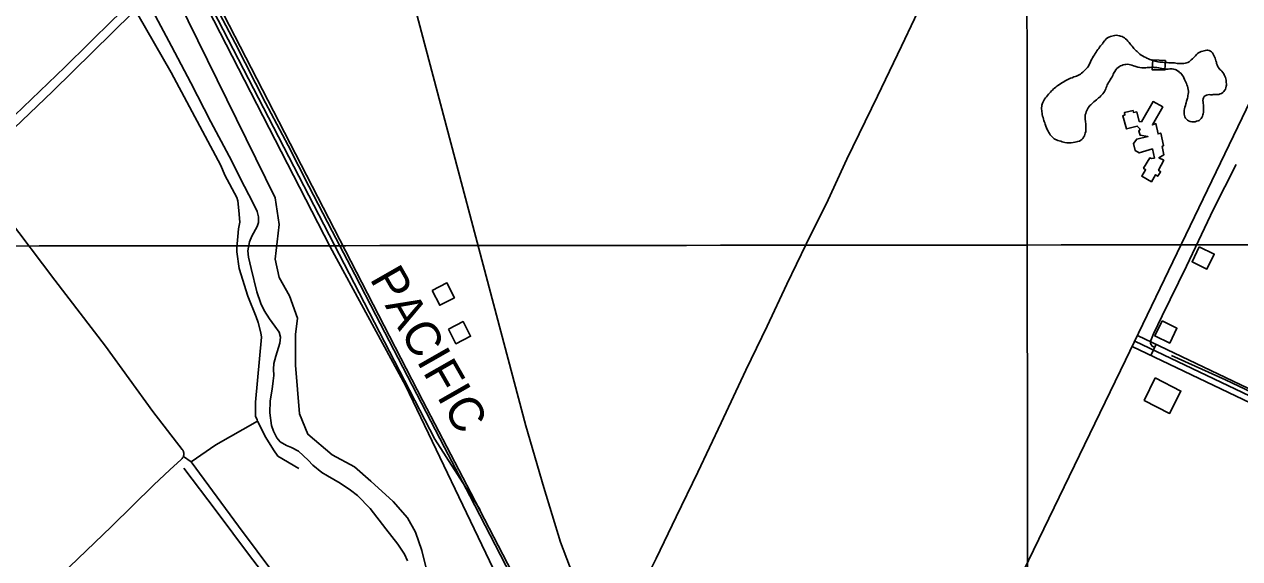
# Model space of a CAD drawing. Extents: x 3297772 to 3335630, y 634068 to 659439.
# Drawn here: x 3315244 to 3318176, y 641733 to 643022 of the extents above; entities that cross this region are included whole.
import ezdxf

# ---------------------------------------------------------------- set-up
doc = ezdxf.new("R2010")
doc.units = 0
for name, color, linetype in [('V-BLDG-OTLN', 7, 'Continuous'), ('V-BRDG-OTLN', 7, 'Continuous'), ('V-DTCH-CNTR', 7, 'Continuous'), ('V-GRID-MAJR', 7, 'Continuous'), ('V-RAIL-IDEN', 7, 'Continuous'), ('V-RAIL-TRAK', 7, 'Continuous'), ('V-ROAD-CNTR', 7, 'Continuous'), ('V-SITE-VEGE', 7, 'Continuous'), ('V-TOPO-SHOR', 7, 'Continuous')]:
    doc.layers.add(name, color=color, linetype=linetype)

msp = doc.modelspace()

# ---------------------------------------------------------------- linework, layer by layer
at = {"layer": 'V-BLDG-OTLN'}
for points in [[(3317939.093, 642786.77), (3317967.091, 642835.9400000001), (3317990.116, 642822.823), (3317965.2970000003, 642779.557), (3317973.9250000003, 642782.5), (3317978.971, 642757.867), (3317985.48, 642759.708), (3317992.3710000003, 642729.4940000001), (3317989.115, 642727.644), (3317992.779, 642707.1950000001), (3317981.148, 642700.256), (3317992.7460000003, 642694.186), (3317980.143, 642670.063), (3317985.242, 642666.333), (3317978.2460000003, 642655.665), (3317973.147, 642659.397), (3317962.882, 642642.232), (3317939.691, 642655.764), (3317949.021, 642671.535), (3317943.92, 642674.8), (3317958.848, 642699.849), (3317963.49, 642698.442), (3317969.997, 642699.355), (3317965.407, 642721.664), (3317933.792, 642711.9890000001), (3317924.052, 642717.589), (3317919.915, 642734.7880000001), (3317927.3740000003, 642745.454), (3317954.3340000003, 642751.426), (3317935.7600000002, 642754.725), (3317932.5330000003, 642764.023), (3317935.7970000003, 642769.589), (3317928.846, 642776.5750000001), (3317902.8140000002, 642769.6730000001), (3317893.6040000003, 642801.7490000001), (3317899.183, 642803.594), (3317897.805, 642809.171), (3317918.721, 642814.23), (3317919.6410000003, 642809.583), (3317927.542, 642810.955), (3317933.522, 642787.712)], [(3318078.5398055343, 642485.3310026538), (3318061.063840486, 642449.3510746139), (3318097.0447685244, 642431.875109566), (3318114.519733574, 642467.8560376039)], [(3316227.774507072, 642380.3022127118), (3316245.856470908, 642344.622284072), (3316281.536399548, 642362.705247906), (3316263.453435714, 642398.384176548)], [(3316266.747429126, 642287.174398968), (3316284.829392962, 642251.4944703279), (3316320.509321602, 642269.5774341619), (3316302.426357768, 642305.256362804)], [(3317988.51698558, 642306.5483602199), (3317971.041020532, 642270.56843218), (3318007.0219485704, 642253.0924671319), (3318024.4969136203, 642289.07339517)], [(3317971.664, 642169.337), (3318034.173, 642137.513), (3318006.8140000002, 642083.7760000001), (3317945.6950000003, 642114.889)]]:
    msp.add_lwpolyline(points, close=True, dxfattribs=at)
at = {"layer": 'V-BRDG-OTLN'}
msp.add_lwpolyline([(3317996.903, 642934.894), (3317995.449, 642912.104), (3317964.7460000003, 642912.6460000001), (3317966.671, 642936.831)], close=True, dxfattribs=at)
at = {"layer": 'V-DTCH-CNTR'}
for points in [[(3315111.478, 642649.855), (3315134.897, 642688.726), (3315144.49, 642700.762), (3315312.469, 642860.752), (3315505.1, 643050.149)], [(3315517.199, 643045.953), (3315597.872, 642905.929), (3315718.037, 642681.726), (3315727.21, 642658.666), (3315756.258, 642604.316), (3315758.861, 642596.183), (3315761.286, 642573.203), (3315763.646, 642544.823), (3315760.752, 642528.659), (3315756.1520000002, 642482.812), (3315756.037, 642473.363), (3315762.3000000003, 642432.785), (3315783.1040000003, 642366.383), (3315802.752, 642316.1950000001), (3315807.991, 642302.631), (3315814.448, 642278.254), (3315815.669, 642267.438), (3315801.64, 642111), (3315801.234, 642077.253), (3315805.171, 642067.754), (3315806.549, 642065.004), (3315826.265, 642025.649), (3315844.808, 641995.726), (3315855.429, 641980.7490000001), (3315906.367, 641950.436)], [(3315594.47, 641947.731), (3315621.805, 641972.51), (3315623.2260000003, 641973.618), (3315624.517, 641974.879), (3315625.653, 641976.278), (3315626.628, 641977.796), (3315627.4250000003, 641979.414), (3315628.035, 641981.111), (3315628.451, 641982.867), (3315628.666, 641984.656), (3315628.678, 641986.461), (3315628.488, 641988.253), (3315628.097, 641990.014), (3315627.511, 641991.72), (3315626.737, 641993.348), (3315625.784, 641994.878), (3315624.666, 641996.2930000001), (3315553.994, 642088.556), (3315439.683, 642245.7170000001), (3315317.028, 642404.908), (3315200.755, 642559.52)], [(3315646.176, 641967.0380000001), (3315706.072, 642008.172), (3315806.549, 642065.004)], [(3315627.4250000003, 641979.414), (3315646.176, 641967.0380000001), (3315760.418, 641811.76), (3315938.465, 641573.365)], [(3315184.311, 641547.617), (3315312.2970000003, 641675.071), (3315454.008, 641810.601), (3315556.318, 641911.424), (3315594.47, 641947.731)]]:
    msp.add_lwpolyline(points, dxfattribs=at)
at = {"layer": 'V-GRID-MAJR'}
for points in [[(3317666.393, 639462.602), (3317663.311, 642489.822), (3317657.139, 648551.165), (3317650.968, 654612.532), (3317647.879, 657646.666)], [(3301879.038, 642477.1950000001), (3307140.4620000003, 642480.638), (3312401.887, 642484.8470000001), (3317663.311, 642489.822), (3322924.734, 642495.561), (3328186.156, 642502.066), (3333447.577, 642509.336), (3333447.578, 642509.336)]]:
    msp.add_spline(points, degree=3, dxfattribs=at)
at = {"layer": 'V-RAIL-TRAK'}
msp.add_lwpolyline([(3316443.913, 641641.834), (3316379.606, 641766.452), (3316318.1580000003, 641884.843), (3316257.181, 642001.319), (3316201.926, 642108.204), (3316145.714, 642216.529), (3316091.889, 642320.541), (3316040.918, 642418.8), (3315986.613, 642523.289), (3315930.404, 642631.6140000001), (3315880.392, 642729.87), (3315825.6040000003, 642832.926), (3315752.252, 642976.718), (3315686.037, 643103.737)], dxfattribs=at)
at = {"layer": 'V-ROAD-CNTR'}
msp.add_line((3317974.666013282, 642250.2794727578), (3317961.74203913, 642223.2055269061), dxfattribs=at)
for points in [[(3316343.547275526, 641851.4472704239), (3316233.951494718, 642021.276930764), (3315602.250758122, 643244.7624837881), (3315104.5377535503, 644203.123567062), (3314878.9642046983, 644639.869693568), (3314668.155626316, 645044.6938839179), (3314541.090880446, 645295.7803817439), (3314400.346161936, 645563.5178462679), (3314262.343437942, 645829.4393144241), (3314167.6996272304, 646014.5849441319), (3314033.2068962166, 646275.131423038)], [(3319670.651621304, 645880.7592117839), (3318994.891972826, 644472.833027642), (3318285.602391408, 643011.8739495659), (3317900.7891610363, 642211.941549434), (3317247.2254681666, 640864.1072451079), (3317219.56352349, 640803.6913659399), (3317209.374543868, 640778.2514168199), (3317196.566569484, 640737.0594992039), (3317177.962606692, 640691.7795897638), (3317164.8026330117, 640664.438644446), (3317149.40366381, 640643.4926863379), (3317134.6436933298, 640627.5557182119), (3317086.8487889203, 640595.0617832)], [(3314291.0513805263, 645810.8713515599), (3314532.586897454, 645348.2232768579), (3314722.492517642, 644984.3700045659), (3314911.7591391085, 644615.505742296), (3315083.1087964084, 644279.0864151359), (3315123.83771495, 644211.700549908), (3315381.190200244, 643713.719545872), (3315604.5787534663, 643279.797413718), (3316205.27055208, 642113.9877453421), (3316321.03532055, 641892.3031887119), (3316475.5160115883, 641594.6297840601), (3316530.45490171, 641494.3139846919), (3316908.13414635, 640765.8594416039), (3317235.23849214, 640123.0717271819), (3317563.4408357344, 639492.72898787), (3317577.543807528, 639465.5300422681)], [(3316169.6106233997, 643125.7337218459), (3316453.89005484, 642053.7308658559), (3316496.705969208, 641904.6621639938), (3316537.1098884, 641773.413426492), (3316574.288814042, 641676.1166210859), (3316620.77972106, 641558.1028571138), (3316706.666549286, 641337.8252976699), (3316799.311363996, 641133.6487060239), (3316888.9321847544, 640959.5700541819), (3316953.5090556, 640835.8283016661), (3317142.2096781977, 640495.098983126), (3317527.9329067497, 639808.424356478)], [(3318649.773663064, 641911.4091504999), (3317923.0811164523, 642258.281456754)], [(3317929.543103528, 642271.8184296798), (3318372.570007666, 642060.3481206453)], [(3317916.6191293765, 642244.7444838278), (3318630.272702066, 641904.0961651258)]]:
    msp.add_lwpolyline(points, dxfattribs=at)
at = {"layer": 'V-SITE-VEGE'}
for points in [[(3315598.362, 643232.714), (3315981.534, 642485.483), (3316163.296, 642151.196), (3316384.357, 641689.091)], [(3316212.4220000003, 641713.671), (3316202.595, 641752.9990000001), (3316187.86, 641797.2440000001), (3316168.2090000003, 641831.654), (3316133.822, 641870.982), (3316079.7830000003, 641920.142), (3316040.484, 641954.555), (3315986.447, 641984.05), (3315927.498, 642033.21), (3315907.847, 642082.371), (3315898.023, 642200.356), (3315898.023, 642274.094), (3315902.934, 642313.422), (3315883.286, 642367.497), (3315858.722, 642411.742), (3315848.898, 642455.983), (3315858.722, 642539.558), (3315848.898, 642603.466), (3315568.887, 643173.721)]]:
    msp.add_lwpolyline(points, dxfattribs=at)
at = {"layer": 'V-TOPO-SHOR'}
for points in [[(3317422.9, 643102.359), (3317360.369, 642969.603), (3317301.882, 642848.876), (3317228.267, 642696.586), (3317183.381, 642598.897), (3317129.9420000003, 642491.696), (3317083.555, 642395.012), (3317035.648, 642293.818), (3316984.223, 642188.1190000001), (3316925.216, 642060.873), (3316868.74, 641942.1460000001), (3316816.305, 641834.444), (3316768.4, 641733.752), (3316735.637, 641669.133), (3316708.916, 641615.533), (3316694.812, 641590.992), (3316689.272, 641582.48), (3316683.74, 641576.977), (3316668.186, 641570.068)], [(3314139.489, 641738.976), (3314360.0810000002, 641954.455), (3314571.918, 642162.226), (3314784.095, 642371.286), (3314899.25, 642487.715), (3314921.989, 642510.706), (3315041.177, 642628.345), (3315200.935, 642783.354), (3315341.3680000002, 642918.858), (3315458.9220000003, 643034.9), (3315509.636, 643081.854), (3315518.7600000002, 643087.2440000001), (3315526.217, 643088.449), (3315533.633, 643089.223)], [(3315547.6040000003, 643065.556), (3315598.884, 642969.556)], [(3317797.807, 642907.057), (3317800.3200000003, 642909.56), (3317803.591, 642912.81), (3317806.106, 642915.5650000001), (3317808.369, 642918.317), (3317810.886, 642921.569), (3317813.151, 642925.076), (3317814.412, 642927.83), (3317816.176, 642931.338), (3317817.941, 642935.346), (3317819.203, 642938.101), (3317820.716, 642941.609), (3317823.485, 642945.113), (3317825.498, 642948.367), (3317827.262, 642951.6240000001), (3317829.2770000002, 642954.878), (3317831.544, 642958.384), (3317833.809, 642961.389), (3317835.8200000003, 642963.8910000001), (3317838.083, 642966.644), (3317840.35, 642969.898), (3317842.613, 642972.4010000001), (3317844.627, 642975.403), (3317846.892, 642978.659), (3317849.409, 642981.914), (3317851.4220000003, 642984.164), (3317853.685, 642986.919), (3317857.201, 642989.4180000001), (3317860.468, 642991.414), (3317864.232, 642992.66), (3317867.7460000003, 642993.653), (3317871.009, 642994.648), (3317874.521, 642995.392), (3317878.2830000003, 642995.633), (3317882.043, 642994.871), (3317885.554, 642994.361), (3317888.56, 642993.35), (3317892.068, 642992.338), (3317895.075, 642991.076), (3317897.829, 642989.313), (3317900.5840000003, 642987.3), (3317903.586, 642984.785), (3317906.0870000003, 642981.768), (3317909.0870000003, 642978.25), (3317911.086, 642975.737), (3317913.5870000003, 642972.47), (3317916.3370000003, 642969.204), (3317918.588, 642966.439), (3317920.5870000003, 642963.926), (3317923.339, 642961.161), (3317926.09, 642958.394), (3317928.343, 642956.383), (3317930.843, 642953.868), (3317933.096, 642951.857), (3317935.349, 642949.844), (3317938.3510000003, 642947.831), (3317941.607, 642945.816), (3317945.114, 642943.551), (3317949.122, 642941.785), (3317952.126, 642940.524), (3317955.632, 642938.758), (3317958.8910000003, 642937.497), (3317962.149, 642936.485), (3317965.4050000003, 642935.223), (3317968.414, 642934.464), (3317971.9220000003, 642933.452), (3317975.932, 642932.186), (3317979.188, 642931.426), (3317983.452, 642931.164), (3317986.461, 642930.906), (3317990.223, 642930.6460000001), (3317993.731, 642930.386), (3317996.992, 642930.128), (3318000.754, 642930.118), (3318004.7660000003, 642929.606), (3318007.772, 642928.846), (3318011.784, 642928.836), (3318015.2970000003, 642928.827), (3318018.305, 642928.819), (3318021.563, 642928.309), (3318024.824, 642927.799), (3318028.082, 642927.539), (3318031.595, 642927.531), (3318034.603, 642927.273), (3318037.863, 642927.767), (3318041.376, 642928.008), (3318044.636, 642928.252), (3318047.649, 642928.995), (3318050.659, 642929.991), (3318053.926, 642931.99), (3318056.691, 642934.238), (3318059.204, 642936.2390000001), (3318061.717, 642938.49), (3318063.98, 642940.741), (3318066.495, 642943.995)], [(3315598.884, 642969.556), (3315645.304, 642881.162), (3315693.717, 642786.747), (3315737.642, 642703.877), (3315775.075, 642631.056), (3315795.539, 642590.881), (3315805.517, 642570.29), (3315808.9960000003, 642557.742), (3315808.9620000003, 642544.201), (3315805.427, 642534.68), (3315792.326, 642511.14), (3315786.776, 642497.611), (3315782.708, 642476.054), (3315784.674, 642460.501), (3315790.6240000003, 642432.9), (3315804.526, 642377.1900000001), (3315813.983, 642349.08), (3315822.466, 642331.504), (3315834.955, 642311.411), (3315848.453, 642294.322), (3315858.947, 642279.2490000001), (3315861.927, 642267.704), (3315860.387, 642253.164), (3315850.276, 642222.093), (3315845.715, 642204.0480000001), (3315845.18, 642190.507), (3315845.643, 642175.458), (3315844.105, 642161.921), (3315841.5470000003, 642142.367), (3315836.9620000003, 642114.291), (3315835.8850000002, 642085.203), (3315840.321, 642054.096), (3315844.802, 642041.042), (3315853.286, 642024.47), (3315860.786, 642015.422), (3315876.31, 642005.853), (3315888.336, 642001.309), (3315904.865, 641992.74), (3315928.884, 641970.611), (3315939.89, 641959.046), (3315961.413, 641941.438), (3315974.934, 641933.379), (3316005.985, 641915.2440000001), (3316031.02, 641898.628), (3316047.541, 641886.047), (3316078.057, 641854.373), (3316116.051, 641805.6240000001), (3316145.0470000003, 641767.933), (3316160.534, 641743.8200000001), (3316168.017, 641728.251)], [(3318066.495, 642943.995), (3318069.511, 642946.496), (3318072.026, 642949.498), (3318074.289, 642951.4990000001), (3318076.802, 642953.5), (3318080.0670000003, 642955.247), (3318083.329, 642956.492), (3318086.843, 642957.485), (3318090.106, 642958.48), (3318093.119, 642959.226), (3318096.379, 642959.72), (3318099.387, 642959.711), (3318102.648, 642958.949), (3318105.6520000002, 642957.438), (3318108.1550000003, 642955.425), (3318110.6580000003, 642953.162), (3318112.1550000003, 642950.149), (3318113.65, 642946.635), (3318115.149, 642943.87), (3318116.392, 642940.358), (3318117.639, 642937.093), (3318118.383, 642933.833), (3318119.628, 642930.568), (3318120.1210000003, 642927.558), (3318121.369, 642924.797), (3318122.616, 642921.782), (3318123.861, 642918.52), (3318126.112, 642915.755), (3318128.111, 642913.242), (3318130.363, 642911.229), (3318132.614, 642908.968), (3318135.365, 642905.699), (3318137.613, 642902.685), (3318138.861, 642899.922), (3318140.108, 642897.161), (3318141.605, 642893.647), (3318142.348, 642890.634), (3318143.094, 642887.6240000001), (3318143.5870000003, 642884.613), (3318143.579, 642881.605), (3318144.325, 642878.5920000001), (3318143.815, 642875.584), (3318143.307, 642872.5750000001), (3318142.5470000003, 642869.319), (3318141.2830000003, 642865.811), (3318139.52, 642862.804), (3318137.759, 642860.301), (3318135.242, 642857.297), (3318131.977, 642855.55), (3318128.463, 642854.307), (3318125.702, 642853.06), (3318122.44, 642852.566), (3318119.431, 642852.572), (3318116.171, 642852.582), (3318112.159, 642852.593), (3318109.148, 642852.349), (3318105.6380000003, 642852.357), (3318102.627, 642852.615), (3318099.367, 642852.1240000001), (3318096.105, 642851.378), (3318092.84, 642849.881), (3318090.579, 642847.882), (3318088.816, 642845.128), (3318087.806, 642842.121), (3318087.294, 642838.611), (3318087.536, 642834.599), (3318087.7770000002, 642831.087), (3318088.521, 642827.824), (3318088.764, 642824.814), (3318089.004, 642820.802), (3318088.994, 642816.7880000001), (3318088.986, 642813.025), (3318088.7260000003, 642810.017), (3318087.966, 642806.509), (3318087.2060000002, 642803.5), (3318086.194, 642800.4940000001), (3318084.935, 642797.737), (3318082.9220000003, 642795.236), (3318080.407, 642792.734), (3318078.395, 642790.481), (3318075.633, 642789.236), (3318072.1180000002, 642788.24), (3318068.1040000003, 642787.247), (3318064.09, 642786.756), (3318060.83, 642786.514), (3318056.318, 642787.78), (3318052.56, 642789.2930000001), (3318049.805, 642791.056), (3318047.555, 642793.068), (3318045.556, 642795.832), (3318043.807, 642798.845), (3318042.562, 642801.858), (3318041.566, 642805.6240000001), (3318041.574, 642808.632), (3318041.833, 642811.6410000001), (3318042.093, 642814.9010000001), (3318042.852, 642818.41), (3318043.616, 642822.42), (3318044.88, 642826.43), (3318045.892, 642829.938), (3318046.651, 642832.946)], [(3318046.651, 642832.946), (3318047.663, 642836.454), (3318048.423, 642839.463), (3318049.6890000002, 642843.723), (3318050.451, 642847.231), (3318050.96, 642850.4890000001), (3318051.47, 642854), (3318052.232, 642857.76), (3318052.24, 642861.27), (3318052.001, 642865.032), (3318051.006, 642868.547), (3318049.762, 642872.813), (3318048.517, 642876.327), (3318047.272, 642879.34), (3318045.775, 642882.604), (3318044.5300000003, 642885.617), (3318043.0330000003, 642889.383), (3318041.538, 642892.897), (3318040.041, 642895.66), (3318038.042, 642898.925), (3318036.043, 642901.438), (3318033.54, 642903.952), (3318031.038, 642906.216), (3318028.787, 642908.229), (3318026.032, 642910.242), (3318023.028, 642912.003), (3318020.271, 642913.265), (3318016.5130000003, 642914.278), (3318013.003, 642914.7880000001), (3318009.994, 642914.797), (3318006.984, 642914.553), (3318003.222, 642914.061), (3318000.211, 642913.568), (3317995.947, 642913.828), (3317992.1890000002, 642914.8420000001), (3317988.427, 642915.352), (3317983.915, 642916.617), (3317980.407, 642917.379), (3317976.397, 642917.889), (3317973.136, 642918.149), (3317969.876, 642918.157), (3317966.8680000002, 642918.415), (3317963.105, 642918.426), (3317959.593, 642918.184), (3317956.333, 642917.9400000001), (3317953.072, 642917.699), (3317949.812, 642917.457), (3317946.0500000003, 642917.465), (3317943.039, 642917.473), (3317939.529, 642917.482), (3317935.267, 642917.996), (3317930.505, 642919.009), (3317927.497, 642919.769), (3317922.985, 642921.035), (3317919.4790000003, 642922.2980000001), (3317915.721, 642923.562), (3317912.211, 642924.574), (3317908.952, 642925.334), (3317905.444, 642925.846), (3317901.43, 642925.352), (3317898.417, 642924.86), (3317894.6550000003, 642924.117), (3317891.642, 642922.87), (3317888.63, 642921.875), (3317885.867, 642920.126), (3317882.603, 642918.129), (3317879.586, 642915.628), (3317877.321, 642912.6240000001), (3317875.054, 642908.618), (3317873.29, 642905.613), (3317871.023, 642901.605), (3317869.764, 642898.851), (3317867.998, 642895.844), (3317865.733, 642892.088), (3317863.718, 642888.582), (3317861.451, 642884.826), (3317859.438, 642881.824), (3317857.674, 642878.817), (3317856.413, 642876.063), (3317855.149, 642872.555), (3317853.89, 642869.8), (3317852.628, 642866.794), (3317851.364, 642863.535), (3317850.103, 642860.279), (3317848.342, 642857.524), (3317845.825, 642854.27), (3317843.31, 642851.769), (3317841.049, 642849.519), (3317838.282, 642846.7660000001), (3317835.517, 642844.515), (3317833.256, 642842.265), (3317830.489, 642840.0160000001), (3317827.225, 642837.515), (3317824.208, 642835.015), (3317821.693, 642832.764), (3317818.928, 642830.263), (3317816.667, 642828.262), (3317814.404, 642826.262), (3317812.3910000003, 642823.507), (3317810.378, 642820.505), (3317808.614, 642817.498)], [(3317808.614, 642817.498), (3317807.353, 642814.4940000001), (3317805.839, 642810.736), (3317804.576, 642807.227), (3317803.312, 642803.4670000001), (3317803.304, 642800.209), (3317803.294, 642796.1950000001), (3317803.286, 642792.685), (3317803.7770000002, 642788.92), (3317804.271, 642785.912), (3317804.514, 642782.9010000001), (3317805.008, 642779.389), (3317805, 642776.378), (3317804.987, 642771.615), (3317804.977, 642767.601), (3317804.465, 642763.591), (3317803.454, 642759.831), (3317802.19, 642756.322), (3317801.178, 642752.814), (3317799.415, 642749.81), (3317797.6520000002, 642747.055), (3317795.3880000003, 642744.553), (3317792.3740000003, 642742.304), (3317789.109, 642740.557), (3317785.343, 642739.564), (3317782.083, 642738.568), (3317778.316, 642737.5750000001), (3317774.052, 642737.083), (3317769.287, 642736.3420000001), (3317765.525, 642736.352), (3317762.012, 642736.363), (3317758.504, 642736.621), (3317754.24, 642737.385), (3317750.984, 642738.144), (3317747.725, 642738.906), (3317744.719, 642739.9180000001), (3317740.207, 642741.182), (3317737.199, 642741.941), (3317734.1920000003, 642743.205), (3317731.188, 642744.464), (3317728.683, 642746.228), (3317726.18, 642747.9890000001), (3317723.68, 642750.754), (3317720.927, 642753.5210000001), (3317718.926, 642755.782), (3317717.177, 642758.544), (3317715.43, 642761.559), (3317713.681, 642764.322), (3317711.687, 642768.34), (3317710.1920000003, 642772.356), (3317708.447, 642776.372), (3317706.452, 642781.142), (3317705.707, 642784.155), (3317704.461, 642787.417), (3317703.466, 642790.43), (3317702.471, 642793.692), (3317701.477, 642797.207), (3317700.48, 642800.2170000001), (3317699.489, 642804.483), (3317698.995, 642807.496), (3317698.502, 642810.756), (3317698.2600000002, 642814.268), (3317698.018, 642817.781), (3317698.025, 642820.789), (3317698.285, 642824.3), (3317698.795, 642827.308), (3317700.31, 642831.818), (3317701.572, 642834.824), (3317703.335, 642838.081), (3317705.098, 642841.337), (3317707.615, 642844.839), (3317709.628, 642847.0920000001), (3317711.894, 642850.096), (3317714.66, 642853.348), (3317716.923, 642856.103), (3317719.438, 642858.853), (3317722.203, 642861.354), (3317724.466, 642863.607), (3317726.7290000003, 642866.11), (3317728.992, 642868.108), (3317732.009, 642870.861), (3317734.522, 642872.61), (3317737.537, 642874.859), (3317741.305, 642877.357), (3317744.569, 642879.356), (3317748.086, 642881.605), (3317751.35, 642883.352), (3317754.617, 642885.6), (3317757.881, 642887.3470000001), (3317761.148, 642889.344), (3317764.161, 642890.591), (3317767.6750000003, 642892.086), (3317771.6890000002, 642893.332), (3317775.707, 642895.076), (3317779.222, 642896.0700000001), (3317782.234, 642897.317), (3317785.4990000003, 642899.064), (3317788.509, 642900.059), (3317791.526, 642902.058), (3317794.039, 642904.059), (3317797.807, 642907.057)], [(3318167.461, 642683.6410000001), (3318112.794, 642576.131), (3318047.575, 642438.567), (3317988.984, 642318.8470000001), (3317968.191, 642275.655), (3317961.569, 642259.689), (3317961.082, 642252.637), (3317964.826, 642246.049), (3317971.936, 642242.36)], [(3318011.0100000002, 642223.603), (3318141.8340000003, 642164.2760000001), (3318238.082, 642118.907), (3318283.937, 642095.914)], [(3315628.697, 641951.305), (3315706.179, 641848.286), (3315786.657, 641740.748), (3315850.649, 641658.33), (3315939.616, 641536.224), (3316005.103, 641450.292), (3316079.924, 641343.159)]]:
    msp.add_lwpolyline(points, dxfattribs=at)

# ---------------------------------------------------------------- texts
at = {"layer": 'V-RAIL-IDEN'}
msp.add_text('PACIFIC', height=82.99983200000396, rotation=299.712038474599, dxfattribs=at).set_placement((3316075.768811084, 642408.6271560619))

doc.saveas('drawing.dxf')
